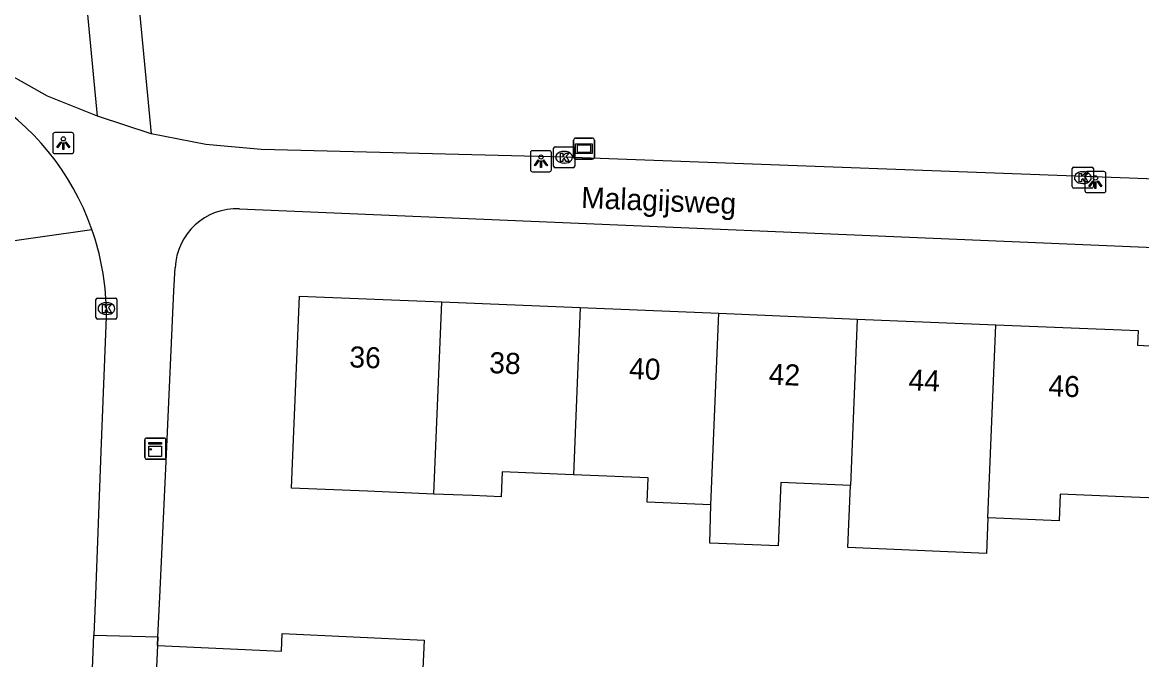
# Model space of a CAD drawing. Extents: x 160077 to 160945, y 386481 to 387498.
# Drawn here: x 160727.3 to 160780.5, y 387423.3 to 387453.5 of the extents above; entities that cross this region are included whole.
import ezdxf

# ---------------------------------------------------------------- set-up
doc = ezdxf.new("R2010")
doc.units = 0
for name, color, linetype in [('IMGEO_Kast', 7, 'Continuous'), ('IMGEO_Kolk', 7, 'Continuous'), ('IMGEO_Lichtpunt', 7, 'Continuous'), ('IMGEO_Muur', 7, 'Continuous'), ('IMGEO_Openbare_ruimte_label', 7, 'Continuous'), ('IMGEO_Pand', 7, 'Continuous'), ('IMGEO_Pand_nummerreeks', 7, 'Continuous'), ('IMGEO_Rijbaan_lokaal_open', 7, 'Continuous'), ('IMGEO_Verklikker', 7, 'Continuous'), ('IMGEO_Voetpad_open', 7, 'Continuous')]:
    doc.layers.add(name, color=color, linetype=linetype)

msp = doc.modelspace()

# ---------------------------------------------------------------- linework, layer by layer
at = {"layer": 'IMGEO_Kast'}
for p, q in [((160733.162, 387432.845), (160733.162, 387433.686)), ((160733.162, 387433.686), (160733.162, 387432.845)), ((160733.237, 387433.77), (160734.078, 387433.77)), ((160734.078, 387433.77), (160733.237, 387433.77)), ((160734.162, 387433.695), (160734.162, 387432.854)), ((160734.162, 387432.854), (160734.162, 387433.695)), ((160734.087, 387432.77), (160733.246, 387432.77)), ((160733.246, 387432.77), (160734.087, 387432.77))]:
    msp.add_line(p, q, dxfattribs=at)
for points in [[(160733.357, 387433.56), (160733.957, 387433.56), (160733.957, 387433.475), (160733.357, 387433.475), (160733.357, 387433.56)], [(160733.357, 387433.385), (160733.957, 387433.385), (160733.957, 387432.896), (160733.357, 387432.896), (160733.357, 387433.385)]]:
    msp.add_lwpolyline(points, dxfattribs=at)
msp.add_circle((160733.441, 387433.234), 0.0377, dxfattribs=at)
for centre, start, end in [((160733.24, 387433.692), 92.4484, 184.2845), ((160733.24, 387433.692), 92.4484, 184.2845), ((160734.084, 387433.692), 2.4484, 94.2845), ((160734.084, 387433.692), 2.4484, 94.2845), ((160733.24, 387432.848), 182.4484, 274.2845), ((160733.24, 387432.848), 182.4484, 274.2845), ((160734.084, 387432.848), 272.4484, 4.2845), ((160734.084, 387432.848), 272.4484, 4.2845)]:
    msp.add_arc(centre, 0.0779, start, end, dxfattribs=at)
at = {"layer": 'IMGEO_Kolk'}
for p, q in [((160752.562, 387446.674), (160752.562, 387447.526)), ((160752.637, 387447.6), (160753.489, 387447.6)), ((160753.05, 387447.38), (160753.075, 387447.38)), ((160753.563, 387447.526), (160753.563, 387446.674)), ((160753.073, 387446.82), (160753.048, 387446.82)), ((160753.489, 387446.6), (160752.637, 387446.6)), ((160777.181, 387445.706), (160777.181, 387446.558)), ((160777.256, 387446.632), (160778.108, 387446.632)), ((160777.669, 387446.412), (160777.694, 387446.412)), ((160778.182, 387446.558), (160778.182, 387445.706)), ((160777.692, 387445.852), (160777.667, 387445.852)), ((160778.108, 387445.632), (160777.256, 387445.632)), ((160730.912, 387440.418), (160731.764, 387440.418)), ((160730.837, 387439.492), (160730.837, 387440.344)), ((160731.325, 387440.198), (160731.35, 387440.198)), ((160731.838, 387440.344), (160731.838, 387439.492)), ((160731.764, 387439.418), (160730.912, 387439.418)), ((160731.348, 387439.638), (160731.323, 387439.638))]:
    msp.add_line(p, q, dxfattribs=at)
for points in [[(160752.562, 387446.674), (160752.562, 387447.526)], [(160752.637, 387447.6), (160753.489, 387447.6)], [(160753.563, 387447.526), (160753.563, 387446.674)], [(160752.883, 387447.3), (160753.006, 387447.3), (160753.006, 387447.149), (160753.136, 387447.3), (160753.3, 387447.3), (160753.154, 387447.149), (160753.307, 387446.9), (160753.155, 387446.9), (160753.07, 387447.064), (160753.006, 387446.997), (160753.006, 387446.9), (160752.883, 387446.9), (160752.883, 387447.3)], [(160753.489, 387446.6), (160752.637, 387446.6)], [(160777.181, 387445.706), (160777.181, 387446.558)], [(160777.256, 387446.632), (160778.108, 387446.632)], [(160777.502, 387446.332), (160777.625, 387446.332), (160777.625, 387446.181), (160777.755, 387446.332), (160777.919, 387446.332), (160777.773, 387446.181), (160777.926, 387445.932), (160777.774, 387445.932), (160777.689, 387446.096), (160777.625, 387446.029), (160777.625, 387445.932), (160777.502, 387445.932), (160777.502, 387446.332)], [(160778.182, 387446.558), (160778.182, 387445.706)], [(160778.108, 387445.632), (160777.256, 387445.632)], [(160730.912, 387440.418), (160731.764, 387440.418)], [(160730.837, 387439.492), (160730.837, 387440.344)], [(160731.158, 387440.118), (160731.281, 387440.118), (160731.281, 387439.967), (160731.411, 387440.118), (160731.575, 387440.118), (160731.429, 387439.967), (160731.582, 387439.718), (160731.43, 387439.718), (160731.345, 387439.882), (160731.281, 387439.815), (160731.281, 387439.718), (160731.158, 387439.718), (160731.158, 387440.118)], [(160731.838, 387440.344), (160731.838, 387439.492)], [(160731.764, 387439.418), (160730.912, 387439.418)]]:
    msp.add_lwpolyline(points, dxfattribs=at)
for centre, start, end in [((160752.639, 387447.524), 91.552, 178.448), ((160752.639, 387447.524), 91.552, 178.448), ((160753.487, 387447.524), 1.552, 88.448), ((160753.487, 387447.524), 1.552, 88.448), ((160752.639, 387446.676), 181.552, 268.448), ((160752.639, 387446.676), 181.552, 268.448), ((160753.487, 387446.676), 271.552, 358.448), ((160753.487, 387446.676), 271.552, 358.448), ((160777.258, 387446.556), 91.552, 178.448), ((160777.258, 387446.556), 91.552, 178.448), ((160778.106, 387446.556), 1.552, 88.448), ((160778.106, 387446.556), 1.552, 88.448), ((160777.258, 387445.708), 181.552, 268.448), ((160777.258, 387445.708), 181.552, 268.448), ((160778.106, 387445.708), 271.552, 358.448), ((160778.106, 387445.708), 271.552, 358.448), ((160730.914, 387440.342), 91.552, 178.448), ((160730.914, 387440.342), 91.552, 178.448), ((160731.762, 387440.342), 1.552, 88.448), ((160731.762, 387440.342), 1.552, 88.448), ((160730.914, 387439.494), 181.552, 268.448), ((160730.914, 387439.494), 181.552, 268.448), ((160731.762, 387439.494), 271.552, 358.448), ((160731.762, 387439.494), 271.552, 358.448)]:
    msp.add_arc(centre, 0.0765, start, end, dxfattribs=at)
for centre, major_axis, ratio, start_param, end_param in [((160753.049, 387447.1), (-0.387, 0.002), 0.722429, 4.712389, 7.853982), ((160753.074, 387447.1), (-0.39, 0.002), 0.717154, 1.570796, 4.712389), ((160777.668, 387446.132), (-0.387, 0.002), 0.722429, 4.712389, 7.853982), ((160777.693, 387446.132), (-0.39, 0.002), 0.717154, 1.570796, 4.712389), ((160731.324, 387439.918), (-0.387, 0.002), 0.722429, 4.712389, 7.853982), ((160731.349, 387439.918), (-0.39, 0.002), 0.717154, 1.570796, 4.712389)]:
    msp.add_ellipse(centre, major_axis=major_axis, ratio=ratio, start_param=start_param, end_param=end_param, dxfattribs=at)
at = {"layer": 'IMGEO_Lichtpunt'}
for p, q in [((160728.792, 387448.174), (160728.792, 387447.367)), ((160728.792, 387448.174), (160728.792, 387447.367)), ((160729.694, 387448.269), (160728.886, 387448.269)), ((160729.694, 387448.269), (160728.886, 387448.269)), ((160729.788, 387447.367), (160729.788, 387448.174)), ((160729.788, 387447.367), (160729.788, 387448.174)), ((160751.463, 387447.315), (160751.463, 387446.508)), ((160751.463, 387447.315), (160751.463, 387446.508)), ((160752.365, 387447.41), (160751.557, 387447.41)), ((160752.365, 387447.41), (160751.557, 387447.41)), ((160752.459, 387446.508), (160752.459, 387447.315)), ((160752.459, 387446.508), (160752.459, 387447.315)), ((160728.886, 387447.273), (160729.694, 387447.273)), ((160728.886, 387447.273), (160729.694, 387447.273)), ((160751.557, 387446.414), (160752.365, 387446.414)), ((160751.557, 387446.414), (160752.365, 387446.414)), ((160777.78, 387446.321), (160777.78, 387445.514)), ((160777.78, 387446.321), (160777.78, 387445.514)), ((160778.682, 387446.416), (160777.874, 387446.416)), ((160778.682, 387446.416), (160777.874, 387446.416)), ((160778.776, 387445.514), (160778.776, 387446.321)), ((160778.776, 387445.514), (160778.776, 387446.321)), ((160777.874, 387445.42), (160778.682, 387445.42)), ((160777.874, 387445.42), (160778.682, 387445.42))]:
    msp.add_line(p, q, dxfattribs=at)
for points in [[(160729.166, 387447.838), (160729.205, 387447.81), (160729.017, 387447.548), (160728.979, 387447.575), (160729.166, 387447.838)], [(160729.378, 387447.81), (160729.416, 387447.837), (160729.603, 387447.575), (160729.564, 387447.547), (160729.378, 387447.81)], [(160729.268, 387447.79), (160729.315, 387447.79), (160729.315, 387447.468), (160729.268, 387447.468), (160729.268, 387447.79)], [(160751.837, 387446.979), (160751.876, 387446.951), (160751.688, 387446.689), (160751.65, 387446.716), (160751.837, 387446.979)], [(160751.939, 387446.931), (160751.986, 387446.931), (160751.986, 387446.609), (160751.939, 387446.609), (160751.939, 387446.931)], [(160752.049, 387446.951), (160752.087, 387446.978), (160752.274, 387446.716), (160752.235, 387446.688), (160752.049, 387446.951)], [(160778.154, 387445.985), (160778.193, 387445.957), (160778.005, 387445.695), (160777.967, 387445.722), (160778.154, 387445.985)], [(160778.256, 387445.937), (160778.303, 387445.937), (160778.303, 387445.615), (160778.256, 387445.615), (160778.256, 387445.937)], [(160778.366, 387445.957), (160778.404, 387445.984), (160778.591, 387445.722), (160778.552, 387445.694), (160778.366, 387445.957)]]:
    msp.add_lwpolyline(points, dxfattribs=at)
for centre in [(160729.291, 387447.972), (160751.962, 387447.113), (160778.279, 387446.119)]:
    msp.add_circle(centre, 0.0994, dxfattribs=at)
for centre, start, end in [((160728.886, 387448.174), 90, 180), ((160728.886, 387448.174), 90, 180), ((160729.694, 387448.174), 0, 90), ((160729.694, 387448.174), 0, 90), ((160728.886, 387447.367), 180, 270), ((160728.886, 387447.367), 180, 270), ((160729.694, 387447.367), 270, 0), ((160729.694, 387447.367), 270, 360), ((160751.557, 387447.315), 90, 180), ((160751.557, 387447.315), 90, 180), ((160752.365, 387447.315), 0, 90), ((160752.365, 387447.315), 0, 90), ((160751.557, 387446.508), 180, 270), ((160751.557, 387446.508), 180, 270), ((160752.365, 387446.508), 270, 0), ((160752.365, 387446.508), 270, 360), ((160777.874, 387446.321), 90, 180), ((160777.874, 387446.321), 90, 180), ((160778.682, 387446.321), 0, 90), ((160778.682, 387446.321), 0, 90), ((160777.874, 387445.514), 180, 270), ((160777.874, 387445.514), 180, 270), ((160778.682, 387445.514), 270, 0), ((160778.682, 387445.514), 270, 360)]:
    msp.add_arc(centre, 0.0946, start, end, dxfattribs=at)
at = {"layer": 'IMGEO_Muur'}
for points in [[(160734.184, 387433.013), (160734.542, 387440.758)], [(160733.87, 387426.221), (160734.184, 387433.013)], [(160733.783, 387424.332), (160733.87, 387426.221)], [(160733.764, 387423.932), (160733.783, 387424.332)]]:
    msp.add_lwpolyline(points, dxfattribs=at)
at = {"layer": 'IMGEO_Pand'}
for points in [[(160746.878, 387431.116), (160743.722, 387431.246), (160740.12, 387431.394), (160740.169, 387432.574), (160740.496, 387440.513), (160747.253, 387440.235)], [(160746.878, 387431.116), (160747.253, 387440.235)], [(160747.253, 387440.235), (160753.828, 387439.964)], [(160753.828, 387439.964), (160753.501, 387432.023)], [(160753.828, 387439.964), (160760.402, 387439.693)], [(160760.028, 387430.603), (160760.402, 387439.693)], [(160760.402, 387439.693), (160766.976, 387439.422)], [(160766.976, 387439.422), (160766.65, 387431.523)], [(160766.976, 387439.422), (160773.551, 387439.151)], [(160773.551, 387439.151), (160780.31, 387438.873), (160780.282, 387438.182), (160784.047, 387437.983), (160784.053, 387438.313), (160784.35, 387438.297), (160784.046, 387430.804), (160779.984, 387430.971), (160776.609, 387431.11), (160776.557, 387429.846), (160773.173, 387429.986)], [(160773.173, 387429.986), (160773.551, 387439.151)], [(160753.501, 387432.023), (160750.12, 387432.162), (160750.072, 387430.985), (160748.718, 387431.041), (160746.878, 387431.116)], [(160760.028, 387430.603), (160757.001, 387430.727), (160757.049, 387431.877), (160753.501, 387432.023)], [(160766.65, 387431.523), (160763.349, 387431.659), (160763.226, 387428.652), (160759.97, 387428.786), (160760.028, 387430.603)], [(160773.173, 387429.986), (160773.104, 387428.3), (160766.528, 387428.571), (160766.65, 387431.523)], [(160733.764, 387423.932), (160739.644, 387423.66), (160739.682, 387424.499), (160746.417, 387424.187), (160746.338, 387422.474), (160746.205, 387419.602)], [(160733.764, 387423.932), (160733.591, 387420.186)]]:
    msp.add_lwpolyline(points, dxfattribs=at)
at = {"layer": 'IMGEO_Rijbaan_lokaal_open'}
for points in [[(160725.387, 387442.929), (160730.646, 387443.673)], [(160731.337, 387439.915), (160731.074, 387433.132), (160730.811, 387426.337), (160730.737, 387424.419)], [(160730.559, 387419.818), (160730.598, 387420.847), (160730.737, 387424.419)]]:
    msp.add_lwpolyline(points, dxfattribs=at)
for centre, radius, start, end in [((160719.034, 387439.596), 12.307, 19.3448, 97.5644), ((160719.016, 387439.592), 12.326, 1.5019, 19.3358)]:
    msp.add_arc(centre, radius, start, end, dxfattribs=at)
at = {"layer": 'IMGEO_Verklikker'}
for p, q in [((160753.507, 387447.11), (160753.507, 387447.91)), ((160753.507, 387447.91), (160753.507, 387447.11)), ((160753.607, 387448.01), (160754.397, 387448.01)), ((160754.397, 387448.01), (160753.607, 387448.01)), ((160754.497, 387447.91), (160754.497, 387447.11)), ((160754.497, 387447.11), (160754.497, 387447.91)), ((160754.397, 387447.01), (160753.607, 387447.01)), ((160753.607, 387447.01), (160754.397, 387447.01))]:
    msp.add_line(p, q, dxfattribs=at)
for points in [[(160753.608, 387447.742), (160754.396, 387447.742), (160754.396, 387447.278), (160753.608, 387447.278), (160753.608, 387447.742)], [(160753.673, 387447.677), (160753.673, 387447.343), (160754.331, 387447.343), (160754.331, 387447.677), (160753.673, 387447.677)]]:
    msp.add_lwpolyline(points, dxfattribs=at)
for centre, start, end in [((160753.607, 387447.91), 90, 180), ((160753.607, 387447.91), 90, 180), ((160754.397, 387447.91), 0, 90), ((160754.397, 387447.91), 360, 90), ((160753.607, 387447.11), 180, 270), ((160753.607, 387447.11), 180, 270), ((160754.397, 387447.11), 270, 0), ((160754.397, 387447.11), 270, 0)]:
    msp.add_arc(centre, 0.1, start, end, dxfattribs=at)
at = {"layer": 'IMGEO_Voetpad_open'}
for points in [[(160730.906, 387449.044), (160729.604, 387462.857), (160728.56, 387474.339), (160728.121, 387479.959)], [(160730.52, 387479.863), (160731.029, 387474.508), (160732.068, 387462.758), (160733.466, 387448.214)], [(160730.906, 387449.044), (160728.546, 387450.005), (160725.545, 387451.675), (160724.177, 387452.2), (160722.768, 387452.6), (160721.328, 387452.873), (160719.87, 387453.017), (160718.405, 387453.029), (160717.154, 387452.936), (160621.84, 387437.953)], [(160733.466, 387448.214), (160730.906, 387449.044)], [(160782.008, 387446.032), (160753.058, 387447.101), (160738.677, 387447.463), (160736.053, 387447.712), (160733.466, 387448.214)], [(160737.653, 387444.656), (160785.543, 387442.633), (160785.84, 387442.62)], [(160733.783, 387424.332), (160733.87, 387426.221), (160734.184, 387433.013), (160734.542, 387440.758), (160734.595, 387441.858)], [(160730.737, 387424.419), (160733.783, 387424.332)], [(160733.783, 387424.332), (160733.764, 387423.932)]]:
    msp.add_lwpolyline(points, dxfattribs=at)
msp.add_arc((160737.535, 387441.715), 2.943, 87.6926, 177.223, dxfattribs=at)

# ---------------------------------------------------------------- texts
at = {"layer": 'IMGEO_Openbare_ruimte_label'}
msp.add_text('Malagijsweg', height=1, rotation=357.7071, dxfattribs=at).set_placement((160753.857, 387444.695))
at = {"layer": 'IMGEO_Pand_nummerreeks'}
for s, rotation, p in [('36', 357.6412, (160742.853, 387437.133)), ('38', 357.6412, (160749.492, 387436.859)), ('40', 357.6412, (160756.128, 387436.586)), ('42', 357.6412, (160762.757, 387436.314)), ('44', 357.6394, (160769.396, 387436.039)), ('46', 357.6412, (160776.032, 387435.766))]:
    msp.add_text(s, height=1, rotation=rotation, dxfattribs=at).set_placement(p)

doc.saveas('drawing.dxf')
